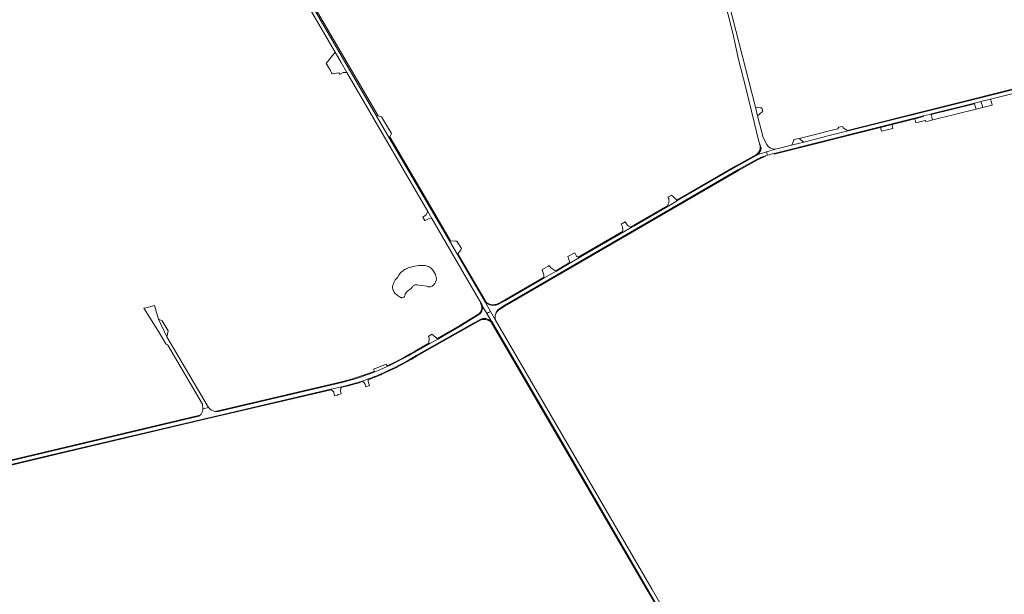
# Model space of a CAD drawing. Header units: metres. Extents: x 166325 to 190320, y 381923 to 404576.
# Tile 924 of 1056: x 177359 to 178165, y 400801 to 401271. Entities that reach past the tile are written whole.
import ezdxf

# ---------------------------------------------------------------- set-up
doc = ezdxf.new("R2010")
doc.units = ezdxf.units.M
for name, color, linetype, lineweight in [('B-WE-OG-WATER_MEER-GV', 8, 'Continuous', 18), ('B-WE-VH-VERHARDING_ASFALT-GV', 8, 'Continuous', 18), ('B-WE-VH-VERHARDING_BETONSTRAATSTEEN-GV', 8, 'Continuous', 18), ('B-WE-VH-VERHARDING_FUNDERING_ZAND-GV', 8, 'Continuous', 18)]:
    doc.layers.add(name, color=color, linetype=linetype, lineweight=lineweight)

msp = doc.modelspace()

# ---------------------------------------------------------------- linework, layer by layer
at = {"layer": 'B-WE-OG-WATER_MEER-GV', "flags": 128}
msp.add_lwpolyline([(177697.881, 401065.786), (177696.459, 401067.522), (177695.807, 401068.127), (177695.103, 401068.671), (177694.352, 401069.149), (177693.562, 401069.559), (177692.739, 401069.895), (177691.888, 401070.157), (177691.017, 401070.341), (177690.134, 401070.446), (177689.244, 401070.471), (177688.89, 401070.459), (177687.329, 401070.427), (177685.771, 401070.315), (177684.221, 401070.124), (177682.683, 401069.853), (177681.161, 401069.504), (177679.659, 401069.078), (177679.009, 401068.867), (177677.992, 401068.635), (177676.996, 401068.325), (177676.028, 401067.94), (177675.091, 401067.482), (177674.192, 401066.953), (177673.337, 401066.357), (177673.006, 401066.099), (177672.182, 401065.467), (177671.41, 401064.773), (177670.694, 401064.023), (177670.037, 401063.219), (177669.444, 401062.367), (177668.919, 401061.471), (177668.795, 401061.234), (177667.997, 401060.39), (177667.259, 401059.492), (177666.585, 401058.545), (177665.977, 401057.555), (177665.439, 401056.525), (177664.973, 401055.46), (177664.582, 401054.366), (177664.304, 401053.399), (177664.265, 401052.72), (177664.305, 401052.041), (177664.426, 401051.371), (177664.623, 401050.72), (177664.896, 401050.097), (177664.971, 401049.956), (177665.341, 401049.201), (177665.781, 401048.485), (177666.287, 401047.814), (177666.855, 401047.194), (177667.479, 401046.631), (177668.08, 401046.179), (177670.552, 401044.47), (177670.931, 401044.241), (177671.345, 401044.085), (177671.781, 401044.005), (177672.223, 401044.005), (177672.658, 401044.084), (177673.072, 401044.24), (177673.452, 401044.469), (177673.784, 401044.761), (177674.058, 401045.109), (177674.265, 401045.5), (177674.361, 401045.772), (177674.527, 401046.464), (177674.769, 401047.133), (177675.085, 401047.77), (177675.471, 401048.368), (177675.921, 401048.919), (177676.43, 401049.416), (177676.507, 401049.482), (177677.554, 401050.188), (177678.344, 401050.66), (177678.855, 401051.002), (177679.317, 401051.408), (177679.723, 401051.87), (177679.932, 401052.165), (177680.245, 401052.681), (177680.624, 401053.151), (177681.061, 401053.567), (177681.55, 401053.921), (177682.081, 401054.208), (177682.645, 401054.422), (177683.233, 401054.559), (177683.833, 401054.618), (177684.437, 401054.597), (177684.585, 401054.58), (177685.756, 401054.309), (177688.454, 401054.054), (177691.974, 401053.416), (177693.247, 401053.045), (177694.678, 401052.935), (177695.412, 401053.001), (177696.705, 401053.548), (177697.883, 401054.408), (177698.995, 401055.521), (177699.505, 401056.617), (177700.097, 401058.047), (177700.393, 401059.799), (177699.475, 401063.08)], close=True, dxfattribs=at)
msp.add_lwpolyline([(177697.881, 401065.786), (177696.459, 401067.522), (177695.807, 401068.127), (177695.103, 401068.671), (177694.352, 401069.149), (177693.562, 401069.559), (177692.739, 401069.895), (177691.888, 401070.157), (177691.017, 401070.341), (177690.134, 401070.446), (177689.244, 401070.471), (177688.89, 401070.459), (177687.329, 401070.427), (177685.771, 401070.315), (177684.221, 401070.124), (177682.683, 401069.853), (177681.161, 401069.504), (177679.659, 401069.078), (177679.009, 401068.867), (177677.992, 401068.635), (177676.996, 401068.325), (177676.028, 401067.94), (177675.091, 401067.482), (177674.192, 401066.953), (177673.337, 401066.357), (177673.006, 401066.099), (177672.182, 401065.467), (177671.41, 401064.773), (177670.694, 401064.023), (177670.037, 401063.219), (177669.444, 401062.367), (177668.919, 401061.471), (177668.795, 401061.234), (177667.997, 401060.39), (177667.259, 401059.492), (177666.585, 401058.545), (177665.977, 401057.555), (177665.439, 401056.525), (177664.973, 401055.46), (177664.582, 401054.366), (177664.304, 401053.399), (177664.265, 401052.72), (177664.305, 401052.041), (177664.426, 401051.371), (177664.623, 401050.72), (177664.896, 401050.097), (177664.971, 401049.956), (177665.341, 401049.201), (177665.781, 401048.485), (177666.287, 401047.814), (177666.855, 401047.194), (177667.479, 401046.631), (177668.08, 401046.179), (177670.552, 401044.47), (177670.931, 401044.241), (177671.345, 401044.085), (177671.781, 401044.005), (177672.223, 401044.005), (177672.658, 401044.084), (177673.072, 401044.24), (177673.452, 401044.469), (177673.784, 401044.761), (177674.058, 401045.109), (177674.265, 401045.5), (177674.361, 401045.772), (177674.527, 401046.464), (177674.769, 401047.133), (177675.085, 401047.77), (177675.471, 401048.368), (177675.921, 401048.919), (177676.43, 401049.416), (177676.507, 401049.482), (177677.554, 401050.188), (177678.344, 401050.66), (177678.855, 401051.002), (177679.317, 401051.408), (177679.723, 401051.87), (177679.932, 401052.165), (177680.245, 401052.681), (177680.624, 401053.151), (177681.061, 401053.567), (177681.55, 401053.921), (177682.081, 401054.208), (177682.645, 401054.422), (177683.233, 401054.559), (177683.833, 401054.618), (177684.437, 401054.597), (177684.585, 401054.58), (177685.756, 401054.309), (177688.454, 401054.054), (177691.974, 401053.416), (177693.247, 401053.045), (177694.678, 401052.935), (177695.412, 401053.001), (177696.705, 401053.548), (177697.883, 401054.408), (177698.995, 401055.521), (177699.505, 401056.617), (177700.097, 401058.047), (177700.393, 401059.799), (177699.475, 401063.08)], close=True, dxfattribs=at)
at = {"layer": 'B-WE-VH-VERHARDING_ASFALT-GV', "flags": 128}
for points in [[(177970.261, 401169.341), (177967.341, 401174.92), (177962.828, 401192.704), (177961.039, 401199.751), (177934.27, 401305.231), (177918.013, 401369.796), (177914.554, 401383.517), (177903.434, 401427.631), (177901.382, 401435.769), (177890.805, 401477.73), (177890.448, 401479.146), (177886.937, 401493.071), (177879.331, 401523.246), (177877.419, 401530.829), (177874.971, 401540.541), (177846.462, 401656.07), (177846.922, 401659.85), (177829.091, 401729.773), (177822.566, 401728.684)], [(177555.408, 401351.15), (177617.348, 401244.819), (177622.266, 401236.377), (177627.026, 401228.205), (177693.235, 401114.526), (177696.482, 401108.927), (177736.566, 401039.818), (177737.231, 401038.671), (177737.681, 401037.284), (177741.36, 401031.142), (177742.737, 401031.915), (177744.426, 401032.862), (177740.377, 401040.073), (177717.387, 401079.382), (177710.914, 401090.451), (177694.041, 401119.301), (177661.63, 401174.888), (177651.057, 401193.021), (177555.206, 401357.413), (177554.372, 401358.841), (177507.871, 401438.5), (177468.802, 401506.121)], [(177555.408, 401351.15), (177617.348, 401244.819), (177622.266, 401236.377), (177627.026, 401228.205), (177693.235, 401114.526), (177696.482, 401108.927), (177736.566, 401039.818), (177737.231, 401038.671), (177737.681, 401037.284), (177741.36, 401031.142), (177742.737, 401031.915), (177744.426, 401032.862), (177740.377, 401040.073), (177717.387, 401079.382), (177710.914, 401090.451), (177694.041, 401119.301), (177661.63, 401174.888), (177651.057, 401193.021), (177555.206, 401357.413), (177554.372, 401358.841), (177507.871, 401438.5), (177468.802, 401506.121)], [(178697.922, 401346.06), (178693.12, 401344.667), (178688.17, 401343.23), (178644.771, 401332.48), (178624.061, 401327.284), (178616.312, 401325.34), (178583.625, 401317.139), (178571.377, 401314.066), (178513.564, 401299.561), (178502.633, 401296.819), (178358.7, 401260.916), (178347.541, 401258.127), (178341.467, 401256.609), (178332.869, 401254.46), (178330.896, 401253.967), (178036.963, 401180.45), (178030.179, 401178.753), (178020.276, 401176.276), (178015.291, 401175.029), (178000.529, 401171.337), (177996.014, 401170.208), (177990.681, 401168.874), (177977.549, 401165.59), (177970.059, 401163.225)], [(177976.272, 401162.041), (178094.46, 401191.673), (178098.352, 401192.649), (178103.226, 401193.871), (178104.698, 401194.239), (178104.985, 401194.311), (178140.095, 401203.101), (178145.524, 401204.459), (178153.392, 401206.427), (178248.533, 401230.218), (178250.666, 401230.751), (178259.077, 401232.855), (178288.979, 401240.299), (178298.764, 401242.735), (178352.424, 401256.091), (178360.003, 401257.965), (178367.577, 401259.837), (178367.877, 401259.948), (178642.131, 401328.57), (178696.357, 401341.837), (178699.271, 401342.55)], [(177931.401, 401304.67), (177942.702, 401260.244), (177947.261, 401238.968), (177953.241, 401215.743), (177960.056, 401187.572), (177963.621, 401172.747), (177964.807, 401169.484), (177965.077, 401168.836), (177965.35, 401167.997), (177965.545, 401167.136), (177965.662, 401166.261)], [(177969.285, 401160.045), (177970.885, 401160.581), (177970.059, 401163.225), (177962.569, 401160.858), (177962.182, 401160.61), (177945.112, 401151.061), (177897.43, 401123.394), (177896.578, 401122.9), (177888.946, 401118.472), (177861.623, 401102.618), (177860.343, 401101.875), (177852.062, 401097.07), (177851.09, 401096.506), (177818.053, 401077.337), (177817.259, 401076.876), (177808.731, 401071.928), (177798.276, 401065.859), (177798.012, 401065.706), (177787.511, 401059.6), (177756.162, 401041.371), (177749.961, 401038.271)], [(177969.285, 401160.045), (177970.885, 401160.581), (177970.059, 401163.225), (177962.569, 401160.858), (177962.182, 401160.61), (177945.112, 401151.061), (177897.43, 401123.394), (177896.578, 401122.9), (177888.946, 401118.472), (177861.623, 401102.618), (177860.343, 401101.875), (177852.062, 401097.07), (177851.09, 401096.506), (177818.053, 401077.337), (177817.259, 401076.876), (177808.731, 401071.928), (177798.276, 401065.859), (177798.012, 401065.706), (177787.511, 401059.6), (177756.162, 401041.371), (177749.961, 401038.271)], [(177962.569, 401160.858), (177970.059, 401163.225), (177977.549, 401165.59)], [(177970.059, 401163.225), (177970.885, 401160.581)], [(177946.792, 401148.471), (177963.104, 401157.503)], [(177946.792, 401148.471), (177963.104, 401157.503)], [(177750.791, 401034.381), (177756.111, 401037.831), (177946.792, 401148.471)], [(177750.791, 401034.381), (177756.111, 401037.831), (177946.792, 401148.471)], [(177745.04, 401024.997), (177742.239, 401029.674), (177741.36, 401031.142), (177737.681, 401037.284)], [(177745.04, 401024.997), (177742.239, 401029.674), (177741.36, 401031.142), (177737.681, 401037.284)], [(177740.377, 401040.073), (177744.426, 401032.862), (177748.451, 401025.692)], [(177740.377, 401040.073), (177744.426, 401032.862), (177748.451, 401025.692)], [(177734.533, 401029.941), (177719.67, 401020.721), (177701.227, 401010.188), (177694.807, 401006.522), (177694.123, 401006.131), (177682.6, 400999.55)], [(177734.533, 401029.941), (177719.67, 401020.721), (177701.227, 401010.188), (177694.807, 401006.522), (177694.123, 401006.131), (177682.6, 400999.55)], [(177683.647, 400996.637), (177730.491, 401023.331), (177736.431, 401026.501)], [(177885.973, 400789.256), (177876.619, 400805.403), (177748.451, 401025.692), (177744.426, 401032.862), (177742.737, 401031.915), (177741.36, 401031.142), (177742.239, 401029.674), (177745.04, 401024.997), (177745.618, 401024.482), (177800.781, 400929.76), (177873.94, 400803.85), (177927.49, 400711.291)], [(177885.973, 400789.256), (177876.619, 400805.403), (177748.451, 401025.692), (177744.426, 401032.862), (177742.737, 401031.915), (177741.36, 401031.142), (177742.239, 401029.674), (177745.04, 401024.997), (177745.618, 401024.482), (177800.781, 400929.76), (177873.94, 400803.85), (177927.49, 400711.291)], [(177659.955, 400987.77), (177653.807, 400984.913), (177649.784, 400983.301)], [(177659.955, 400987.77), (177653.807, 400984.913), (177649.784, 400983.301)], [(177188.696, 400871.943), (177188.857, 400871.226), (177189.393, 400868.83), (177195.184, 400870.201), (177196.181, 400870.548), (177274.505, 400889.14), (177282.475, 400891.032), (177394.622, 400917.64), (177513.132, 400945.58), (177613.75, 400969.129), (177616.785, 400969.839), (177622.494, 400971.165), (177624.055, 400971.527)], [(177188.696, 400871.943), (177188.857, 400871.226), (177189.393, 400868.83), (177195.184, 400870.201), (177196.181, 400870.548), (177274.505, 400889.14), (177282.475, 400891.032), (177394.622, 400917.64), (177513.132, 400945.58), (177613.75, 400969.129), (177616.785, 400969.839), (177622.494, 400971.165), (177624.055, 400971.527)], [(177622.776, 400974.661), (177520.591, 400950.74), (177518.941, 400950.941)], [(177622.776, 400974.661), (177520.591, 400950.74), (177518.941, 400950.941)], [(177639.526, 400975.832), (177641.994, 400976.669), (177644.448, 400977.544)], [(177639.526, 400975.832), (177641.994, 400976.669), (177644.448, 400977.544)], [(177514.092, 400953.869), (177513.895, 400954.203), (177509.159, 400953.078), (177509.221, 400952.08)], [(177514.092, 400953.869), (177513.895, 400954.203), (177509.159, 400953.078), (177509.221, 400952.08)], [(177504.733, 400946.819), (177188.696, 400871.943)], [(177504.733, 400946.819), (177188.696, 400871.943)]]:
    msp.add_lwpolyline(points, dxfattribs=at)
at = {"layer": 'B-WE-VH-VERHARDING_ASFALT-GV'}
for points in [[(177965.662, 401166.261, -0.2282989), (177962.569, 401160.858)], [(177977.549, 401165.59, -0.2894097), (177970.261, 401169.341)], [(177963.104, 401157.503, -0.0268981), (177969.285, 401160.045)], [(177970.885, 401160.581, -0.0222982), (177976.272, 401162.041)], [(177737.681, 401037.284, -0.3165256), (177734.533, 401029.941)], [(177745.082, 401037.918, -0.1323843), (177740.377, 401040.073)], [(177745.082, 401037.918, -0.1323843), (177740.377, 401040.073)], [(177749.961, 401038.271, -0.1215427), (177745.082, 401037.918)], [(177749.961, 401038.271, -0.1215427), (177745.082, 401037.918)], [(177748.72, 401031.042, -0.1068609), (177750.791, 401034.381)], [(177748.72, 401031.042, -0.1068609), (177750.791, 401034.381)], [(177736.431, 401026.501, -0.0975196), (177739.845, 401026.998)], [(177739.845, 401026.998, -0.0858136), (177742.826, 401026.324)], [(177739.845, 401026.998, -0.0858136), (177742.826, 401026.324)], [(177742.826, 401026.324, -0.0726198), (177745.04, 401024.997)], [(177748.451, 401025.692, -0.1471068), (177748.72, 401031.042)], [(177748.451, 401025.692, -0.1471068), (177748.72, 401031.042)], [(177654.364, 400981.528, 0.0317203), (177683.647, 400996.637)], [(177654.364, 400981.528, 0.0317203), (177683.647, 400996.637)], [(177682.6, 400999.55, -0.0176444), (177659.955, 400987.77)], [(177682.6, 400999.55, -0.0176444), (177659.955, 400987.77)], [(177649.784, 400983.301, -0.031027), (177622.776, 400974.661)], [(177644.448, 400977.544, 0.015952), (177654.364, 400981.528)], [(177624.055, 400971.527, 0.0239764), (177639.526, 400975.832)], [(177624.055, 400971.527, 0.0239764), (177639.526, 400975.832)], [(177518.941, 400950.941, -0.165461), (177514.092, 400953.869)], [(177518.941, 400950.941, -0.165461), (177514.092, 400953.869)], [(177506.904, 400947.902, -0.1000919), (177504.733, 400946.819)], [(177509.221, 400952.08, -0.203692), (177506.904, 400947.902)], [(177509.221, 400952.08, -0.203692), (177506.904, 400947.902)]]:
    msp.add_lwpolyline(points, format="xyb", dxfattribs=at)
at = {"layer": 'B-WE-VH-VERHARDING_ASFALT-GV', "flags": 128}
msp.add_lwpolyline([(177479.802, 401011.941), (177472.935, 401026.583), (177469.798, 401037.756), (177468.772, 401037.471), (177462.642, 401035.821), (177461.029, 401035.355), (177473.372, 401015.691), (177478.992, 401006.391), (177480.652, 401005.121), (177508.921, 400956.93), (177509.159, 400953.078), (177513.895, 400954.203)], close=True, dxfattribs=at)
msp.add_lwpolyline([(177479.802, 401011.941), (177472.935, 401026.583), (177469.798, 401037.756), (177468.772, 401037.471), (177462.642, 401035.821), (177461.029, 401035.355), (177473.372, 401015.691), (177478.992, 401006.391), (177480.652, 401005.121), (177508.921, 400956.93), (177509.159, 400953.078), (177513.895, 400954.203)], close=True, dxfattribs=at)
at = {"layer": 'B-WE-VH-VERHARDING_BETONSTRAATSTEEN-GV', "flags": 128}
for points in [[(177556.111, 401357.927), (177555.206, 401357.413), (177651.057, 401193.021), (177652.447, 401192.703)], [(178036.242, 401180.889), (178036.963, 401180.45), (178330.896, 401253.967), (178332.869, 401254.46), (178333.053, 401255.13)], [(177622.266, 401236.377), (177617.348, 401244.819), (177615.662, 401242.64), (177613.695, 401240.096), (177613.307, 401239.595), (177610.13, 401235.513), (177610.567, 401234.767), (177613.502, 401229.756), (177613.939, 401229.011), (177614.531, 401227.999), (177614.989, 401227.218), (177620.482, 401227.916), (177621.183, 401226.72), (177621.473, 401226.881), (177623.914, 401228.234), (177627.026, 401228.205)], [(178146.491, 401201.605), (178146.337, 401202.087), (178145.524, 401204.459), (178140.095, 401203.101), (178140.246, 401202.624), (178141.12, 401199.865), (178141.649, 401198.274), (178147.156, 401199.629)], [(178153.392, 401206.427), (178145.524, 401204.459), (178146.337, 401202.087), (178146.491, 401201.605), (178147.156, 401199.629), (178154.794, 401201.509), (178154.405, 401202.844), (178154.14, 401203.73)], [(177966.33, 401199.31), (177966.021, 401199.31), (177965.037, 401199.397), (177961.039, 401199.751), (177962.828, 401192.704), (177966.715, 401196.043), (177967.007, 401196.267)], [(178104.698, 401194.239), (178104.82, 401193.751), (178140.246, 401202.624), (178140.095, 401203.101), (178104.985, 401194.311)], [(178104.82, 401193.751), (178105.89, 401189.473), (178106.18, 401189.544), (178141.649, 401198.274), (178141.12, 401199.865), (178140.246, 401202.624)], [(177655.227, 401192.066), (177652.447, 401192.703), (177651.057, 401193.021), (177661.63, 401174.888), (177662.026, 401175.619), (177663.497, 401178.334)], [(178063.35, 401183.319), (178072.758, 401185.678), (178091.378, 401190.346), (178094.619, 401191.159), (178098.599, 401192.114), (178098.352, 401192.649), (178094.46, 401191.673), (177976.272, 401162.041), (177976.431, 401161.527)], [(178091.378, 401190.346), (178092.206, 401187.044), (178099.748, 401188.898), (178100.049, 401188.972), (178100.355, 401187.955), (178104.292, 401189.079), (178105.89, 401189.473), (178104.82, 401193.751), (178104.698, 401194.239), (178103.226, 401193.871), (178098.352, 401192.649), (178098.599, 401192.114), (178094.619, 401191.159)], [(177694.695, 401119.591), (177662.026, 401175.619), (177661.63, 401174.888), (177694.041, 401119.301), (177710.914, 401090.451), (177711.755, 401090.42)], [(177694.695, 401119.591), (177662.026, 401175.619), (177661.63, 401174.888), (177694.041, 401119.301), (177710.914, 401090.451), (177711.755, 401090.42)], [(177996.77, 401174.115), (177992.525, 401173.496), (177992.436, 401172.858), (177992.316, 401171.99), (177991.718, 401170.621), (177990.681, 401168.874), (177996.014, 401170.208), (178000.529, 401171.337)], [(177896.578, 401122.9), (177897.43, 401123.394), (177896.912, 401123.878), (177893.886, 401126.706), (177892.571, 401127.935), (177889.944, 401126.444), (177889.555, 401126.165), (177890.224, 401125.054), (177890.286, 401124.61), (177890.304, 401124.477), (177890.394, 401123.772), (177890.405, 401123.061), (177890.336, 401122.353), (177890.187, 401121.658), (177889.962, 401120.983), (177889.691, 401120.393), (177889.26, 401119.281), (177888.946, 401118.472)], [(177896.578, 401122.9), (177897.43, 401123.394), (177896.912, 401123.878), (177893.886, 401126.706), (177892.571, 401127.935), (177889.944, 401126.444), (177889.555, 401126.165), (177890.224, 401125.054), (177890.286, 401124.61), (177890.304, 401124.477), (177890.394, 401123.772), (177890.405, 401123.061), (177890.336, 401122.353), (177890.187, 401121.658), (177889.962, 401120.983), (177889.691, 401120.393), (177889.26, 401119.281), (177888.946, 401118.472)], [(177888.946, 401118.472), (177889.26, 401119.281), (177859.338, 401101.919), (177859.68, 401101.883), (177860.343, 401101.875), (177861.623, 401102.618)], [(177888.946, 401118.472), (177889.26, 401119.281), (177859.338, 401101.919), (177859.68, 401101.883), (177860.343, 401101.875), (177861.623, 401102.618)], [(177693.235, 401114.526), (177691.474, 401111.546), (177689.417, 401110.049), (177689.08, 401109.83), (177690.692, 401107.054), (177691.049, 401107.247), (177693.79, 401108.545), (177696.482, 401108.927)], [(177693.235, 401114.526), (177691.474, 401111.546), (177689.417, 401110.049), (177689.08, 401109.83), (177690.692, 401107.054), (177691.049, 401107.247), (177693.79, 401108.545), (177696.482, 401108.927)], [(177860.343, 401101.875), (177859.68, 401101.883), (177859.338, 401101.919), (177858.687, 401102.047), (177858.056, 401102.253), (177857.455, 401102.533), (177856.892, 401102.883), (177856.375, 401103.299), (177856.183, 401103.483), (177855.562, 401104.383), (177854.46, 401105.981), (177851.261, 401104.055), (177852.111, 401102.546), (177852.163, 401102.401), (177852.291, 401101.996), (177852.468, 401101.231), (177852.567, 401100.452), (177852.586, 401099.667), (177852.525, 401098.884), (177852.385, 401098.111), (177852.31, 401097.817), (177852.062, 401097.07)], [(177860.343, 401101.875), (177859.68, 401101.883), (177859.338, 401101.919), (177858.687, 401102.047), (177858.056, 401102.253), (177857.455, 401102.533), (177856.892, 401102.883), (177856.375, 401103.299), (177856.183, 401103.483), (177855.562, 401104.383), (177854.46, 401105.981), (177851.261, 401104.055), (177852.111, 401102.546), (177852.163, 401102.401), (177852.291, 401101.996), (177852.468, 401101.231), (177852.567, 401100.452), (177852.586, 401099.667), (177852.525, 401098.884), (177852.385, 401098.111), (177852.31, 401097.817), (177852.062, 401097.07)], [(177851.09, 401096.506), (177852.062, 401097.07), (177852.31, 401097.817), (177852.385, 401098.111), (177816.157, 401077.09), (177816.71, 401076.944), (177817.259, 401076.876), (177818.053, 401077.337)], [(177851.09, 401096.506), (177852.062, 401097.07), (177852.31, 401097.817), (177852.385, 401098.111), (177816.157, 401077.09), (177816.71, 401076.944), (177817.259, 401076.876), (177818.053, 401077.337)], [(177716.989, 401090.23), (177715.905, 401090.269), (177711.755, 401090.42), (177710.914, 401090.451), (177717.387, 401079.382), (177717.83, 401080.019), (177720.034, 401083.186), (177720.697, 401084.139)], [(177716.989, 401090.23), (177715.905, 401090.269), (177711.755, 401090.42), (177710.914, 401090.451), (177717.387, 401079.382), (177717.83, 401080.019), (177720.034, 401083.186), (177720.697, 401084.139)], [(177817.259, 401076.876), (177816.71, 401076.944), (177816.157, 401077.09), (177815.586, 401077.336), (177815.099, 401077.635), (177814.659, 401078), (177813.592, 401080.112), (177813.296, 401080.699), (177812.742, 401080.392), (177807.637, 401077.768), (177808.039, 401076.924), (177808.244, 401076.492), (177808.552, 401075.375), (177808.907, 401073.723), (177808.778, 401072.411), (177808.731, 401071.928)], [(177817.259, 401076.876), (177816.71, 401076.944), (177816.157, 401077.09), (177815.586, 401077.336), (177815.099, 401077.635), (177814.659, 401078), (177813.592, 401080.112), (177813.296, 401080.699), (177812.742, 401080.392), (177807.637, 401077.768), (177808.039, 401076.924), (177808.244, 401076.492), (177808.552, 401075.375), (177808.907, 401073.723), (177808.778, 401072.411), (177808.731, 401071.928)], [(177798.012, 401065.706), (177797.772, 401066.021), (177796.913, 401066.381), (177796.088, 401066.813), (177795.303, 401067.313), (177794.564, 401067.879), (177793.875, 401068.505), (177793.243, 401069.187), (177792.672, 401069.921), (177792.444, 401070.253), (177791.798, 401069.91), (177786.611, 401067.019), (177787.348, 401065.048), (177787.765, 401063.934), (177787.958, 401062.446), (177787.926, 401060.87), (177787.807, 401060.506), (177787.511, 401059.6)], [(177798.012, 401065.706), (177797.772, 401066.021), (177796.913, 401066.381), (177796.088, 401066.813), (177795.303, 401067.313), (177794.564, 401067.879), (177793.875, 401068.505), (177793.243, 401069.187), (177792.672, 401069.921), (177792.444, 401070.253), (177791.798, 401069.91), (177786.611, 401067.019), (177787.348, 401065.048), (177787.765, 401063.934), (177787.958, 401062.446), (177787.926, 401060.87), (177787.807, 401060.506), (177787.511, 401059.6)], [(177808.731, 401071.928), (177808.778, 401072.411), (177797.772, 401066.021), (177798.012, 401065.706), (177798.276, 401065.859)], [(177808.731, 401071.928), (177808.778, 401072.411), (177797.772, 401066.021), (177798.012, 401065.706), (177798.276, 401065.859)], [(177475.855, 401025.105), (177472.935, 401026.583), (177479.802, 401011.941), (177480.807, 401016.97)], [(177475.855, 401025.105), (177472.935, 401026.583), (177479.802, 401011.941), (177480.807, 401016.97)], [(177701.227, 401010.188), (177700.693, 401010.633), (177697.761, 401013.077), (177696.524, 401014.074), (177693.639, 401012.309), (177694.399, 401010.813), (177694.122, 401006.754), (177694.123, 401006.131), (177694.807, 401006.522)], [(177701.227, 401010.188), (177700.693, 401010.633), (177697.761, 401013.077), (177696.524, 401014.074), (177693.639, 401012.309), (177694.399, 401010.813), (177694.122, 401006.754), (177694.123, 401006.131), (177694.807, 401006.522)], [(177659.955, 400987.77), (177659.725, 400988.261), (177659.013, 400989.782), (177649.085, 400985.695), (177648.794, 400985.575), (177649.525, 400983.895), (177649.784, 400983.301), (177653.807, 400984.913)], [(177659.955, 400987.77), (177659.725, 400988.261), (177659.013, 400989.782), (177649.085, 400985.695), (177648.794, 400985.575), (177649.525, 400983.895), (177649.784, 400983.301), (177653.807, 400984.913)], [(177613.75, 400969.129), (177614.207, 400968.724), (177616.187, 400966.971), (177616.395, 400966.103), (177616.62, 400965.162), (177616.844, 400964.225), (177616.979, 400963.66), (177619.235, 400964.199), (177619.746, 400964.836), (177622.379, 400965.389), (177621.86, 400967.582), (177621.682, 400968.788), (177622.309, 400970.624), (177622.494, 400971.165), (177616.785, 400969.839)], [(177613.75, 400969.129), (177614.207, 400968.724), (177616.187, 400966.971), (177616.395, 400966.103), (177616.62, 400965.162), (177616.844, 400964.225), (177616.979, 400963.66), (177619.235, 400964.199), (177619.746, 400964.836), (177622.379, 400965.389), (177621.86, 400967.582), (177621.682, 400968.788), (177622.309, 400970.624), (177622.494, 400971.165), (177616.785, 400969.839)], [(177644.619, 400974.584), (177644.449, 400975.525), (177644.448, 400976.862), (177644.448, 400977.544), (177641.994, 400976.669), (177639.526, 400975.832), (177639.982, 400975.495), (177640.616, 400975.028), (177640.957, 400974.615), (177641.338, 400974.155), (177641.655, 400973.648), (177641.843, 400973.25), (177642.356, 400971.213), (177645.399, 400972.089)], [(177644.619, 400974.584), (177644.449, 400975.525), (177644.448, 400976.862), (177644.448, 400977.544), (177641.994, 400976.669), (177639.526, 400975.832), (177639.982, 400975.495), (177640.616, 400975.028), (177640.957, 400974.615), (177641.338, 400974.155), (177641.655, 400973.648), (177641.843, 400973.25), (177642.356, 400971.213), (177645.399, 400972.089)], [(177614.207, 400968.724), (177613.75, 400969.129), (177513.132, 400945.58), (177394.622, 400917.64), (177282.475, 400891.032), (177282.33, 400890.497), (177282.613, 400890.553), (177394.76, 400917.161), (177513.27, 400945.101)], [(177614.207, 400968.724), (177613.75, 400969.129), (177513.132, 400945.58), (177394.622, 400917.64), (177282.475, 400891.032), (177282.33, 400890.497), (177282.613, 400890.553), (177394.76, 400917.161), (177513.27, 400945.101)]]:
    msp.add_lwpolyline(points, close=True, dxfattribs=at)
for points in [[(177965.662, 401166.261), (177965.545, 401167.136), (177965.35, 401167.997), (177965.077, 401168.836), (177964.807, 401169.484), (177964.457, 401169.268), (177964.627, 401168.866), (177964.851, 401168.174), (177964.997, 401167.461), (177965.064, 401166.736), (177965.026, 401166.434), (177964.873, 401165.658), (177964.643, 401164.902), (177964.337, 401164.173), (177963.96, 401163.478), (177963.514, 401162.826), (177963.004, 401162.221), (177962.436, 401161.671), (177961.816, 401161.182), (177944.746, 401151.633), (177896.912, 401123.878), (177897.43, 401123.394), (177945.112, 401151.061)], [(177965.662, 401166.261), (177965.545, 401167.136), (177965.35, 401167.997), (177965.077, 401168.836), (177964.807, 401169.484), (177964.457, 401169.268), (177964.627, 401168.866), (177964.851, 401168.174), (177964.997, 401167.461), (177965.064, 401166.736), (177965.026, 401166.434), (177964.873, 401165.658), (177964.643, 401164.902), (177964.337, 401164.173), (177963.96, 401163.478), (177963.514, 401162.826), (177963.004, 401162.221), (177962.436, 401161.671), (177961.816, 401161.182), (177944.746, 401151.633), (177896.912, 401123.878), (177897.43, 401123.394), (177945.112, 401151.061)], [(177963.104, 401157.503), (177946.792, 401148.471), (177756.111, 401037.831), (177750.791, 401034.381)], [(177963.104, 401157.503), (177946.792, 401148.471), (177756.111, 401037.831), (177750.791, 401034.381)], [(177756.423, 401037.345), (177947.104, 401147.985), (177963.416, 401157.017), (177967.642, 401158.905), (177969.394, 401159.658), (177969.285, 401160.045)], [(177756.423, 401037.345), (177947.104, 401147.985), (177963.416, 401157.017), (177967.642, 401158.905), (177969.394, 401159.658), (177969.285, 401160.045)], [(177945.112, 401151.061), (177962.182, 401160.61), (177962.569, 401160.858)], [(177945.112, 401151.061), (177962.182, 401160.61), (177962.569, 401160.858)], [(177717.83, 401080.019), (177717.387, 401079.382), (177740.377, 401040.073)], [(177717.83, 401080.019), (177717.387, 401079.382), (177740.377, 401040.073)], [(177749.961, 401038.271), (177756.162, 401041.371), (177787.511, 401059.6), (177787.807, 401060.506), (177755.799, 401041.894), (177749.598, 401038.794), (177748.818, 401038.53), (177748.016, 401038.344), (177747.199, 401038.235), (177746.376, 401038.206), (177745.554, 401038.257), (177744.741, 401038.387), (177743.945, 401038.595), (177743.173, 401038.878), (177742.432, 401039.236), (177741.729, 401039.663), (177741.153, 401040.09), (177740.855, 401040.319), (177717.83, 401080.019)], [(177749.961, 401038.271), (177756.162, 401041.371), (177787.511, 401059.6), (177787.807, 401060.506), (177755.799, 401041.894), (177749.598, 401038.794), (177748.818, 401038.53), (177748.016, 401038.344), (177747.199, 401038.235), (177746.376, 401038.206), (177745.554, 401038.257), (177744.741, 401038.387), (177743.945, 401038.595), (177743.173, 401038.878), (177742.432, 401039.236), (177741.729, 401039.663), (177741.153, 401040.09), (177740.855, 401040.319), (177717.83, 401080.019)], [(177737.231, 401038.671), (177736.566, 401039.818), (177736.27, 401039.654), (177736.767, 401038.691), (177736.911, 401038.307), (177737.122, 401037.568), (177737.255, 401036.81), (177737.308, 401036.044), (177737.282, 401035.275), (177737.255, 401035.063), (177737.11, 401034.338), (177736.888, 401033.633), (177736.592, 401032.957), (177736.224, 401032.316), (177735.788, 401031.718), (177735.291, 401031.172), (177734.738, 401030.682), (177734.135, 401030.255), (177719.355, 401021.301), (177700.693, 401010.633), (177701.227, 401010.188), (177719.67, 401020.721), (177734.533, 401029.941)], [(177737.231, 401038.671), (177736.566, 401039.818), (177736.27, 401039.654), (177736.767, 401038.691), (177736.911, 401038.307), (177737.122, 401037.568), (177737.255, 401036.81), (177737.308, 401036.044), (177737.282, 401035.275), (177737.255, 401035.063), (177737.11, 401034.338), (177736.888, 401033.633), (177736.592, 401032.957), (177736.224, 401032.316), (177735.788, 401031.718), (177735.291, 401031.172), (177734.738, 401030.682), (177734.135, 401030.255), (177719.355, 401021.301), (177700.693, 401010.633), (177701.227, 401010.188), (177719.67, 401020.721), (177734.533, 401029.941)], [(177737.681, 401037.284), (177737.231, 401038.671)], [(177737.681, 401037.284), (177737.231, 401038.671)], [(177748.72, 401031.042), (177749.021, 401030.971), (177749.087, 401031.166), (177749.357, 401031.798), (177749.699, 401032.395), (177750.108, 401032.949), (177750.578, 401033.451), (177751.103, 401033.895), (177756.423, 401037.345)], [(177748.72, 401031.042), (177749.021, 401030.971), (177749.087, 401031.166), (177749.357, 401031.798), (177749.699, 401032.395), (177750.108, 401032.949), (177750.578, 401033.451), (177751.103, 401033.895), (177756.423, 401037.345)], [(177644.448, 400977.544), (177644.448, 400976.862), (177644.756, 400976.985), (177647.911, 400978.173), (177651.307, 400979.534), (177654.672, 400980.969), (177655.627, 400981.39), (177659.781, 400983.273), (177663.9, 400985.229), (177667.985, 400987.257), (177672.034, 400989.356), (177676.045, 400991.526), (177680.017, 400993.766), (177683.949, 400996.075), (177730.799, 401022.772), (177736.739, 401025.942), (177737.31, 401026.095), (177738.118, 401026.24), (177738.935, 401026.305), (177739.755, 401026.291), (177740.57, 401026.196), (177741.372, 401026.023), (177742.153, 401025.773), (177742.53, 401025.61), (177742.826, 401026.324)], [(177644.448, 400977.544), (177644.448, 400976.862), (177644.756, 400976.985), (177647.911, 400978.173), (177651.307, 400979.534), (177654.672, 400980.969), (177655.627, 400981.39), (177659.781, 400983.273), (177663.9, 400985.229), (177667.985, 400987.257), (177672.034, 400989.356), (177676.045, 400991.526), (177680.017, 400993.766), (177683.949, 400996.075), (177730.799, 401022.772), (177736.739, 401025.942), (177737.31, 401026.095), (177738.118, 401026.24), (177738.935, 401026.305), (177739.755, 401026.291), (177740.57, 401026.196), (177741.372, 401026.023), (177742.153, 401025.773), (177742.53, 401025.61), (177742.826, 401026.324)], [(177736.431, 401026.501), (177730.491, 401023.331), (177683.647, 400996.637)], [(177736.431, 401026.501), (177730.491, 401023.331), (177683.647, 400996.637)], [(177742.826, 401026.324), (177742.53, 401025.61), (177742.906, 401025.448), (177743.624, 401025.051), (177744.3, 401024.586), (177744.927, 401024.057), (177800.09, 400929.335), (177873.249, 400803.425), (177926.799, 400710.866), (177988.914, 400603.942), (177989.406, 400603.08)], [(177742.826, 401026.324), (177742.53, 401025.61), (177742.906, 401025.448), (177743.624, 401025.051), (177744.3, 401024.586), (177744.927, 401024.057), (177800.09, 400929.335), (177873.249, 400803.425), (177926.799, 400710.866), (177988.914, 400603.942), (177989.406, 400603.08)], [(177989.406, 400603.08), (177989.605, 400603.351), (177989.934, 400603.801), (177989.605, 400604.367), (177927.49, 400711.291), (177873.94, 400803.85), (177800.781, 400929.76), (177745.618, 401024.482), (177745.04, 401024.997)], [(177989.406, 400603.08), (177989.605, 400603.351), (177989.934, 400603.801), (177989.605, 400604.367), (177927.49, 400711.291), (177873.94, 400803.85), (177800.781, 400929.76), (177745.618, 401024.482), (177745.04, 401024.997)], [(177682.6, 400999.55), (177694.123, 401006.131), (177694.122, 401006.754), (177682.37, 401000.041), (177678.868, 400998.085), (177674.137, 400995.523), (177669.369, 400993.031), (177664.565, 400990.61), (177659.725, 400988.261), (177659.955, 400987.77)], [(177682.6, 400999.55), (177694.123, 401006.131), (177694.122, 401006.754), (177682.37, 401000.041), (177678.868, 400998.085), (177674.137, 400995.523), (177669.369, 400993.031), (177664.565, 400990.61), (177659.725, 400988.261), (177659.955, 400987.77)], [(177649.784, 400983.301), (177649.525, 400983.895), (177646.996, 400982.926), (177642.978, 400981.457), (177638.934, 400980.064), (177634.864, 400978.747), (177630.771, 400977.506), (177626.655, 400976.342), (177622.518, 400975.255), (177520.333, 400951.334), (177518.941, 400950.941), (177520.591, 400950.74), (177622.776, 400974.661)], [(177649.784, 400983.301), (177649.525, 400983.895), (177646.996, 400982.926), (177642.978, 400981.457), (177638.934, 400980.064), (177634.864, 400978.747), (177630.771, 400977.506), (177626.655, 400976.342), (177622.518, 400975.255), (177520.333, 400951.334), (177518.941, 400950.941), (177520.591, 400950.74), (177622.776, 400974.661)], [(177624.055, 400971.527), (177622.494, 400971.165), (177622.309, 400970.624), (177624.162, 400971.06), (177625.546, 400971.38), (177629.099, 400972.261), (177632.633, 400973.219), (177636.145, 400974.253), (177639.633, 400975.365)], [(177624.055, 400971.527), (177622.494, 400971.165), (177622.309, 400970.624), (177624.162, 400971.06), (177625.546, 400971.38), (177629.099, 400972.261), (177632.633, 400973.219), (177636.145, 400974.253), (177639.633, 400975.365)], [(177639.633, 400975.365), (177639.982, 400975.495), (177639.526, 400975.832)], [(177639.633, 400975.365), (177639.982, 400975.495), (177639.526, 400975.832)], [(177506.904, 400947.902), (177504.557, 400947.342), (177342.471, 400908.941), (177188.464, 400872.453), (177143.906, 400861.823), (177128.965, 400857.953), (177115.295, 400854.063), (177110.786, 400852.791), (177111.341, 400852.329), (177111.911, 400852.496), (177115.471, 400853.54), (177129.141, 400857.43), (177144.082, 400861.3), (177188.64, 400871.93), (177188.696, 400871.943), (177504.733, 400946.819)], [(177506.904, 400947.902), (177504.557, 400947.342), (177342.471, 400908.941), (177188.464, 400872.453), (177143.906, 400861.823), (177128.965, 400857.953), (177115.295, 400854.063), (177110.786, 400852.791), (177111.341, 400852.329), (177111.911, 400852.496), (177115.471, 400853.54), (177129.141, 400857.43), (177144.082, 400861.3), (177188.64, 400871.93), (177188.696, 400871.943), (177504.733, 400946.819)]]:
    msp.add_lwpolyline(points, dxfattribs=at)
at = {"layer": 'B-WE-VH-VERHARDING_BETONSTRAATSTEEN-GV'}
for points in [[(177962.569, 401160.858, 0.2282989), (177965.662, 401166.261)], [(177962.569, 401160.858, 0.2282989), (177965.662, 401166.261)], [(177969.285, 401160.045, 0.0268981), (177963.104, 401157.503)], [(177969.285, 401160.045, 0.0268981), (177963.104, 401157.503)], [(177734.533, 401029.941, 0.3165256), (177737.681, 401037.284)], [(177734.533, 401029.941, 0.3165256), (177737.681, 401037.284)], [(177740.377, 401040.073, 0.1323843), (177745.082, 401037.918)], [(177745.082, 401037.918, 0.1215427), (177749.961, 401038.271)], [(177750.791, 401034.381, 0.1068609), (177748.72, 401031.042)], [(177739.845, 401026.998, 0.0975196), (177736.431, 401026.501)], [(177739.845, 401026.998, 0.0975196), (177736.431, 401026.501)], [(177742.826, 401026.324, 0.0858136), (177739.845, 401026.998)], [(177745.04, 401024.997, 0.0726198), (177742.826, 401026.324)], [(177745.04, 401024.997, 0.0726198), (177742.826, 401026.324)], [(177683.647, 400996.637, -0.0317203), (177654.364, 400981.528)], [(177659.955, 400987.77, 0.0176444), (177682.6, 400999.55)], [(177622.776, 400974.661, 0.031027), (177649.784, 400983.301)], [(177622.776, 400974.661, 0.031027), (177649.784, 400983.301)], [(177654.364, 400981.528, -0.015952), (177644.448, 400977.544)], [(177654.364, 400981.528, -0.015952), (177644.448, 400977.544)], [(177639.526, 400975.832, -0.0239764), (177624.055, 400971.527)], [(177504.733, 400946.819, 0.1000919), (177506.904, 400947.902)], [(177504.733, 400946.819, 0.1000919), (177506.904, 400947.902)]]:
    msp.add_lwpolyline(points, format="xyb", dxfattribs=at)
at = {"layer": 'B-WE-VH-VERHARDING_FUNDERING_ZAND-GV', "flags": 128}
for points in [[(177996.77, 401174.115), (178000.529, 401171.337), (178015.291, 401175.029), (178020.276, 401176.276), (178030.179, 401178.753), (178036.963, 401180.45), (178036.242, 401180.889), (178032.738, 401183.022), (178032.414, 401183.745), (178031.872, 401183.993), (178029.336, 401183.417)], [(178028.69, 401182.048), (178028.141, 401181.909), (178028.076, 401182.009), (178018.498, 401179.594), (178015.462, 401178.828), (177996.77, 401174.115)]]:
    msp.add_lwpolyline(points, dxfattribs=at)
at = {"layer": 'B-WE-VH-VERHARDING_FUNDERING_ZAND-GV'}
msp.add_lwpolyline([(178029.336, 401183.417, 0.4660173), (178028.69, 401182.048)], format="xyb", dxfattribs=at)
at = {"layer": 'B-WE-VH-VERHARDING_FUNDERING_ZAND-GV', "flags": 128}
msp.add_lwpolyline([(178063.35, 401183.319), (178064.145, 401180.147), (178073.565, 401182.462), (178072.758, 401185.678)], close=True, dxfattribs=at)

doc.saveas('drawing.dxf')
